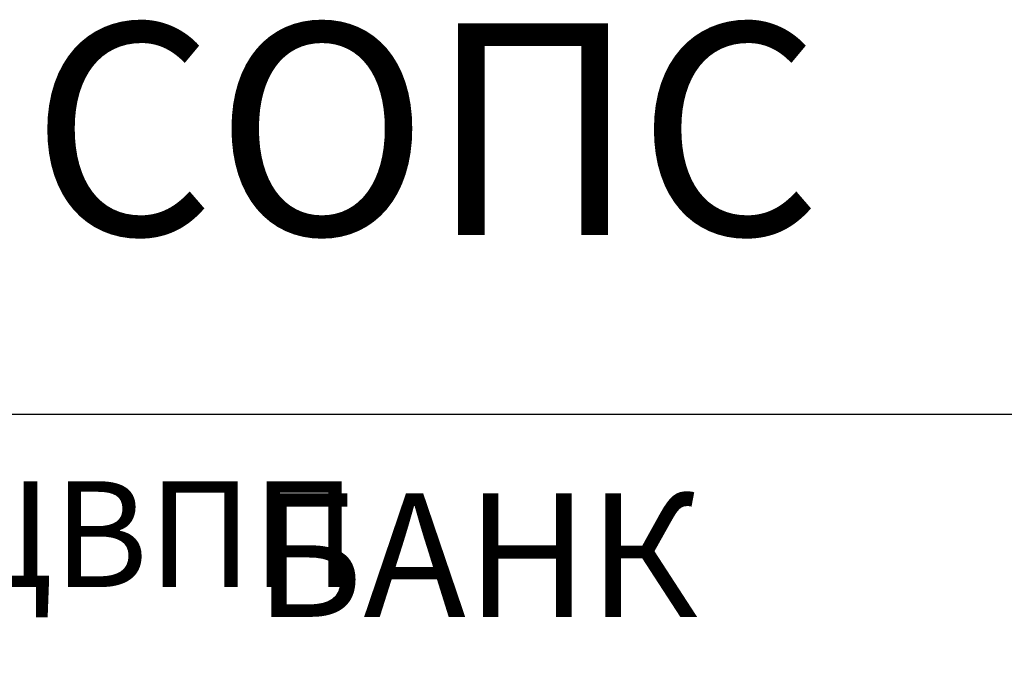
# Model space of a CAD drawing. Header units: millimetres. Extents: x -692150 to 2662533, y -92609 to 65084.
# Tile 655 of 656: x -34209 to -29790, y 53777 to 56641. Entities that reach past the tile are written whole.
import ezdxf

# ---------------------------------------------------------------- set-up
doc = ezdxf.new("R2010")
doc.units = ezdxf.units.MM
doc.layers.get('Defpoints').update_dxf_attribs({"color": 30})
doc.styles.add('_ТЕКСТОВЫЙ', font='arial.ttf', dxfattribs={"width": 0.8})

msp = doc.modelspace()

# ---------------------------------------------------------------- linework, layer by layer
at = {"layer": 'Defpoints'}
for points in [[(-60753.8, 54868.5), (-23314.2, 54868.5), (-23314.2, 1870.3), (-60753.8, 1870.3)], [(-42034, 54868.5), (-23314.2, 54868.5), (-23314.2, 40745.1), (-42034, 40745.1)]]:
    msp.add_lwpolyline(points, close=True, dxfattribs=at)

# ---------------------------------------------------------------- texts
at = {"layer": 'Defpoints', "lineweight": 35, "attachment_point": 1, "style": '_ТЕКСТОВЫЙ'}
for s, width, insert, char_height in [('{\\fArial|b1|i0|c204|p34;\\H0.79167x;\\C32;\\c2648525;СОПС}', 10014.109, (-34160.6, 56624), 1200), ('{\\fArial|b1|i0|c204|p34;\\H0.79167x;\\C32;\\c2648525;Универсальные окна_ЦВПП}', 9516.242, (-41563.4, 54567.6), 600), ('{\\fArial|b1|i0|c204|p34;\\H0.79167x;\\C32;\\c2648525;БАНК}', 7546.496, (-33156.2, 54512.7), 700)]:
    msp.add_mtext_dynamic_manual_height_columns(s, width=width, gutter_width=12.5, heights=[0], dxfattribs=dict(at, insert=insert, char_height=char_height))

doc.saveas('drawing.dxf')
